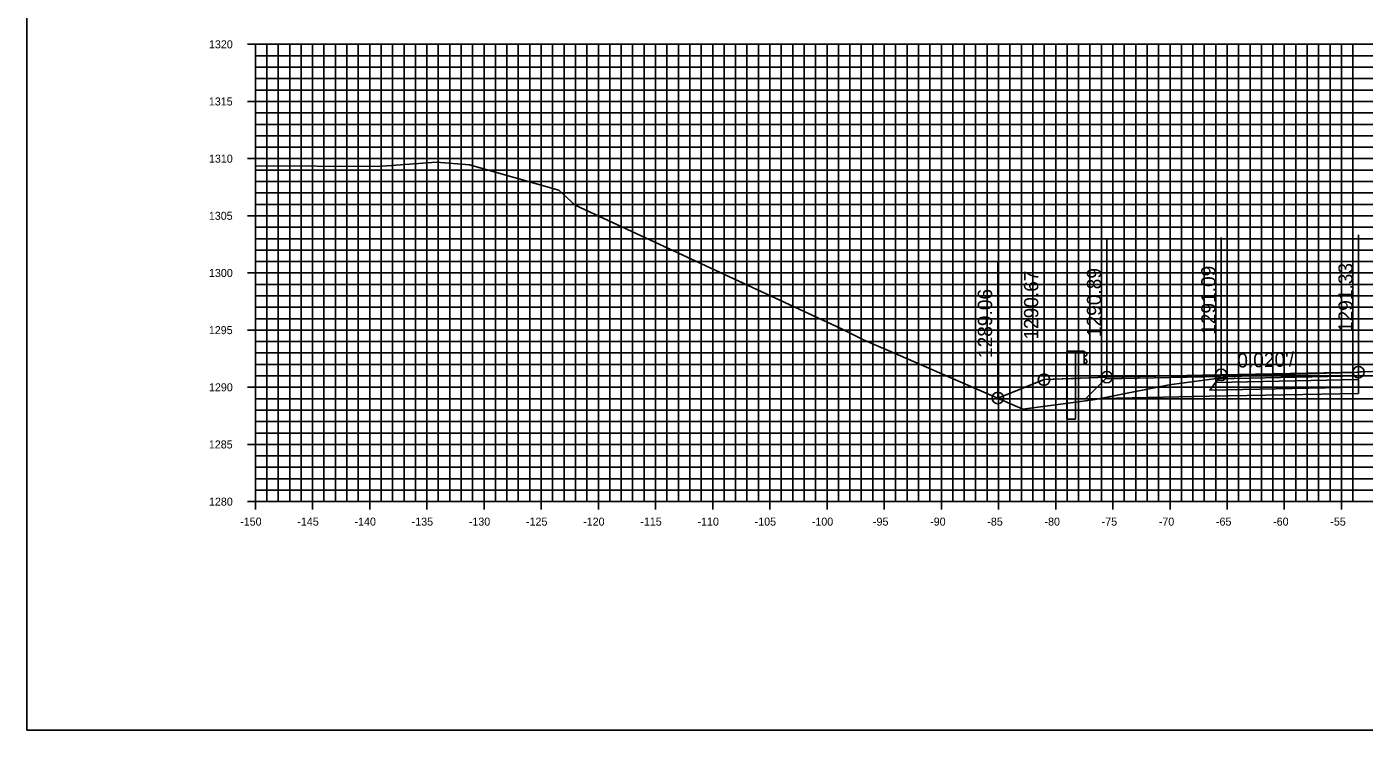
# Model space of a CAD drawing. Extents: x 674939 to 678919, y 750652 to 765176.
# Drawn here: x 678578.5 to 678695.5, y 758282.6 to 758344.1 of the extents above; entities that cross this region are included whole.
import ezdxf

# ---------------------------------------------------------------- set-up
doc = ezdxf.new("R2010")
doc.units = 0
for name, color, linetype in [('R_Alt Surface', 7, 'Continuous'), ('R_Axis', 7, 'Continuous'), ('R_Axis Annot', 7, 'Continuous'), ('R_Exist Surface', 7, 'Continuous'), ('R_Fin Surface', 7, 'Continuous'), ('R_Grid', 7, 'Continuous'), ('R_Guardrail', 7, 'Continuous'), ('R_No Plot', 7, 'Continuous'), ('R_Xsect Elev', 7, 'Continuous'), ('R_Xsect Slope', 7, 'Continuous')]:
    doc.layers.add(name, color=color, linetype=linetype)

msp = doc.modelspace()

# ---------------------------------------------------------------- linework, layer by layer
msp.add_lwpolyline([(678667.51, 758313.22), (678667.51, 758313.22), (678667.51, 758313.22), (678663.47, 758311.61)])
at = {"layer": 'R_Alt Surface'}
msp.add_lwpolyline([(678695.01, 758312.56), (678695.01, 758312.02), (678682.01, 758311.76), (678671.13, 758311.53), (678672.89, 758313.28)], dxfattribs=at)
for points in [[(678695.01, 758313.22), (678695.01, 758312.56), (678682.01, 758312.3), (678682.51, 758312.97)], [(678695.01, 758313.55), (678695.01, 758313.22), (678682.51, 758312.97), (678682.76, 758313.3)]]:
    msp.add_lwpolyline(points, close=True, dxfattribs=at)
at = {"layer": 'R_Axis'}
for p, q in [((678597.83, 758342.55), (678599.23, 758342.55)), ((678598.53, 758302.55), (678598.53, 758342.55)), ((678598.53, 758341.55), (678598.88, 758341.55)), ((678598.53, 758340.55), (678598.88, 758340.55)), ((678598.53, 758339.55), (678598.88, 758339.55)), ((678598.53, 758338.55), (678598.88, 758338.55)), ((678597.83, 758337.55), (678599.23, 758337.55)), ((678598.53, 758336.55), (678598.88, 758336.55)), ((678598.53, 758335.55), (678598.88, 758335.55)), ((678598.53, 758334.55), (678598.88, 758334.55)), ((678597.83, 758332.55), (678599.23, 758332.55)), ((678598.53, 758333.55), (678598.88, 758333.55)), ((678598.53, 758331.55), (678598.88, 758331.55)), ((678598.53, 758330.55), (678598.88, 758330.55)), ((678598.53, 758329.55), (678598.88, 758329.55)), ((678598.53, 758328.55), (678598.88, 758328.55)), ((678597.83, 758327.55), (678599.23, 758327.55)), ((678598.53, 758326.55), (678598.88, 758326.55)), ((678598.53, 758325.55), (678598.88, 758325.55)), ((678598.53, 758324.55), (678598.88, 758324.55)), ((678598.53, 758323.55), (678598.88, 758323.55)), ((678597.83, 758322.55), (678599.23, 758322.55)), ((678598.53, 758321.55), (678598.88, 758321.55)), ((678598.53, 758320.55), (678598.88, 758320.55)), ((678598.53, 758319.55), (678598.88, 758319.55)), ((678598.53, 758318.55), (678598.88, 758318.55)), ((678597.83, 758317.55), (678599.23, 758317.55)), ((678598.53, 758316.55), (678598.88, 758316.55)), ((678598.53, 758315.55), (678598.88, 758315.55)), ((678598.53, 758314.55), (678598.88, 758314.55)), ((678598.53, 758313.55), (678598.88, 758313.55)), ((678597.83, 758312.55), (678599.23, 758312.55)), ((678598.53, 758311.55), (678598.88, 758311.55)), ((678598.53, 758310.55), (678598.88, 758310.55)), ((678598.53, 758309.55), (678598.88, 758309.55)), ((678598.53, 758308.55), (678598.88, 758308.55)), ((678597.83, 758307.55), (678599.23, 758307.55)), ((678598.53, 758306.55), (678598.88, 758306.55)), ((678598.53, 758305.55), (678598.88, 758305.55)), ((678598.53, 758304.55), (678598.88, 758304.55)), ((678598.53, 758303.55), (678598.88, 758303.55)), ((678597.83, 758302.55), (678599.23, 758302.55)), ((678598.53, 758301.85), (678598.53, 758303.25)), ((678598.53, 758302.55), (678898.53, 758302.55)), ((678603.53, 758301.85), (678603.53, 758303.25)), ((678608.53, 758301.85), (678608.53, 758303.25)), ((678613.53, 758301.85), (678613.53, 758303.25)), ((678618.53, 758301.85), (678618.53, 758303.25)), ((678623.53, 758301.85), (678623.53, 758303.25)), ((678628.53, 758301.85), (678628.53, 758303.25)), ((678633.53, 758301.85), (678633.53, 758303.25)), ((678638.53, 758301.85), (678638.53, 758303.25)), ((678643.53, 758301.85), (678643.53, 758303.25)), ((678648.53, 758301.85), (678648.53, 758303.25)), ((678653.53, 758301.85), (678653.53, 758303.25)), ((678658.53, 758301.85), (678658.53, 758303.25)), ((678663.53, 758301.85), (678663.53, 758303.25)), ((678668.53, 758301.85), (678668.53, 758303.25)), ((678673.53, 758301.85), (678673.53, 758303.25)), ((678678.53, 758301.85), (678678.53, 758303.25)), ((678683.53, 758301.85), (678683.53, 758303.25)), ((678688.53, 758301.85), (678688.53, 758303.25)), ((678693.53, 758301.85), (678693.53, 758303.25))]:
    msp.add_line(p, q, dxfattribs=at)
at = {"layer": 'R_Exist Surface'}
msp.add_lwpolyline([(678598.53, 758331.92), (678609.23, 758331.87), (678614.38, 758332.24), (678617.27, 758332.01), (678625.07, 758329.78), (678626.51, 758328.48), (678626.54, 758328.47), (678626.94, 758328.28), (678649.75, 758317.7), (678651.78, 758316.67), (678654.96, 758315.3), (678665.67, 758310.65), (678670.5, 758311.28), (678671.33, 758311.39), (678671.58, 758311.42), (678671.97, 758311.49), (678673.18, 758311.72), (678678.46, 758312.77), (678682.39, 758313.3), (678683.78, 758313.48), (678684, 758313.47), (678684.22, 758313.49), (678684.79, 758313.53), (678686.92, 758313.6), (678687.2, 758313.63), (678689.17, 758313.71), (678689.6, 758313.71), (678690.59, 758313.74), (678693.01, 758313.81), (678693.59, 758313.82), (678693.94, 758313.83), (678694.65, 758313.85), (678694.9, 758313.87), (678695.01, 758313.88), (678695.18, 758313.9), (678695.3, 758313.91), (678698.15, 758313.98)], dxfattribs=at)
at = {"layer": 'R_Fin Surface'}
for points in [[(678663.47, 758311.61), (678664.13, 758311.87), (678667.51, 758313.22), (678668.4, 758313.26), (678673.01, 758313.44), (678681.38, 758313.61), (678683.01, 758313.64), (678684.96, 758313.68), (678695.01, 758313.88)], [(678673.01, 758313.44), (678683.01, 758313.64), (678695.01, 758313.88)], [(678673.01, 758313.44), (678667.51, 758313.22)]]:
    msp.add_lwpolyline(points, dxfattribs=at)
for points in [[(678695.01, 758313.88), (678695.01, 758313.55), (678682.76, 758313.3), (678683.01, 758313.64)], [(678683.01, 758313.64), (678673.01, 758313.44), (678672.89, 758313.28), (678682.89, 758313.48)]]:
    msp.add_lwpolyline(points, close=True, dxfattribs=at)
at = {"layer": 'R_Grid'}
for p, q in [((678598.53, 758342.55), (678898.53, 758342.55)), ((678598.53, 758302.55), (678598.53, 758342.55)), ((678599.53, 758302.55), (678599.53, 758342.55)), ((678600.53, 758302.55), (678600.53, 758342.55)), ((678601.53, 758302.55), (678601.53, 758342.55)), ((678602.53, 758302.55), (678602.53, 758342.55)), ((678603.53, 758302.55), (678603.53, 758342.55)), ((678604.53, 758302.55), (678604.53, 758342.55)), ((678605.53, 758302.55), (678605.53, 758342.55)), ((678606.53, 758302.55), (678606.53, 758342.55)), ((678607.53, 758302.55), (678607.53, 758342.55)), ((678608.53, 758302.55), (678608.53, 758342.55)), ((678609.53, 758302.55), (678609.53, 758342.55)), ((678610.53, 758302.55), (678610.53, 758342.55)), ((678611.53, 758302.55), (678611.53, 758342.55)), ((678612.53, 758302.55), (678612.53, 758342.55)), ((678613.53, 758302.55), (678613.53, 758342.55)), ((678614.53, 758302.55), (678614.53, 758342.55)), ((678615.53, 758302.55), (678615.53, 758342.55)), ((678616.53, 758302.55), (678616.53, 758342.55)), ((678617.53, 758302.55), (678617.53, 758342.55)), ((678618.53, 758302.55), (678618.53, 758342.55)), ((678619.53, 758302.55), (678619.53, 758342.55)), ((678620.53, 758302.55), (678620.53, 758342.55)), ((678621.53, 758302.55), (678621.53, 758342.55)), ((678622.53, 758302.55), (678622.53, 758342.55)), ((678623.53, 758302.55), (678623.53, 758342.55)), ((678624.53, 758302.55), (678624.53, 758342.55)), ((678625.53, 758302.55), (678625.53, 758342.55)), ((678626.53, 758302.55), (678626.53, 758342.55)), ((678627.53, 758302.55), (678627.53, 758342.55)), ((678628.53, 758302.55), (678628.53, 758342.55)), ((678629.53, 758302.55), (678629.53, 758342.55)), ((678630.53, 758302.55), (678630.53, 758342.55)), ((678631.53, 758302.55), (678631.53, 758342.55)), ((678632.53, 758302.55), (678632.53, 758342.55)), ((678633.53, 758302.55), (678633.53, 758342.55)), ((678634.53, 758302.55), (678634.53, 758342.55)), ((678635.53, 758302.55), (678635.53, 758342.55)), ((678636.53, 758302.55), (678636.53, 758342.55)), ((678637.53, 758302.55), (678637.53, 758342.55)), ((678638.53, 758302.55), (678638.53, 758342.55)), ((678639.53, 758302.55), (678639.53, 758342.55)), ((678640.53, 758302.55), (678640.53, 758342.55)), ((678641.53, 758302.55), (678641.53, 758342.55)), ((678642.53, 758302.55), (678642.53, 758342.55)), ((678643.53, 758302.55), (678643.53, 758342.55)), ((678644.53, 758302.55), (678644.53, 758342.55)), ((678645.53, 758302.55), (678645.53, 758342.55)), ((678646.53, 758302.55), (678646.53, 758342.55)), ((678647.53, 758302.55), (678647.53, 758342.55)), ((678648.53, 758302.55), (678648.53, 758342.55)), ((678649.53, 758302.55), (678649.53, 758342.55)), ((678650.53, 758302.55), (678650.53, 758342.55)), ((678651.53, 758302.55), (678651.53, 758342.55)), ((678652.53, 758302.55), (678652.53, 758342.55)), ((678653.53, 758302.55), (678653.53, 758342.55)), ((678654.53, 758302.55), (678654.53, 758342.55)), ((678655.53, 758302.55), (678655.53, 758342.55)), ((678656.53, 758302.55), (678656.53, 758342.55)), ((678657.53, 758302.55), (678657.53, 758342.55)), ((678658.53, 758302.55), (678658.53, 758342.55)), ((678659.53, 758302.55), (678659.53, 758342.55)), ((678660.53, 758302.55), (678660.53, 758342.55)), ((678661.53, 758302.55), (678661.53, 758342.55)), ((678662.53, 758302.55), (678662.53, 758342.55)), ((678663.53, 758302.55), (678663.53, 758342.55)), ((678664.53, 758302.55), (678664.53, 758342.55)), ((678665.53, 758302.55), (678665.53, 758342.55)), ((678666.53, 758302.55), (678666.53, 758342.55)), ((678667.53, 758302.55), (678667.53, 758342.55)), ((678668.53, 758302.55), (678668.53, 758342.55)), ((678669.53, 758302.55), (678669.53, 758342.55)), ((678670.53, 758302.55), (678670.53, 758342.55)), ((678671.53, 758302.55), (678671.53, 758342.55)), ((678672.53, 758302.55), (678672.53, 758342.55)), ((678673.53, 758302.55), (678673.53, 758342.55)), ((678674.53, 758302.55), (678674.53, 758342.55)), ((678675.53, 758302.55), (678675.53, 758342.55)), ((678676.53, 758302.55), (678676.53, 758342.55)), ((678677.53, 758302.55), (678677.53, 758342.55)), ((678678.53, 758302.55), (678678.53, 758342.55)), ((678679.53, 758302.55), (678679.53, 758342.55)), ((678680.53, 758302.55), (678680.53, 758342.55)), ((678681.53, 758302.55), (678681.53, 758342.55)), ((678682.53, 758302.55), (678682.53, 758342.55)), ((678683.53, 758302.55), (678683.53, 758342.55)), ((678684.53, 758302.55), (678684.53, 758342.55)), ((678685.53, 758302.55), (678685.53, 758342.55)), ((678686.53, 758302.55), (678686.53, 758342.55)), ((678687.53, 758302.55), (678687.53, 758342.55)), ((678688.53, 758302.55), (678688.53, 758342.55)), ((678689.53, 758302.55), (678689.53, 758342.55)), ((678690.53, 758302.55), (678690.53, 758342.55)), ((678691.53, 758302.55), (678691.53, 758342.55)), ((678692.53, 758302.55), (678692.53, 758342.55)), ((678693.53, 758302.55), (678693.53, 758342.55)), ((678694.53, 758302.55), (678694.53, 758342.55)), ((678598.53, 758341.55), (678898.53, 758341.55)), ((678598.53, 758340.55), (678898.53, 758340.55)), ((678598.53, 758339.55), (678898.53, 758339.55)), ((678598.53, 758338.55), (678898.53, 758338.55)), ((678598.53, 758337.55), (678898.53, 758337.55)), ((678598.53, 758336.55), (678898.53, 758336.55)), ((678598.53, 758335.55), (678898.53, 758335.55)), ((678598.53, 758334.55), (678898.53, 758334.55)), ((678598.53, 758333.55), (678898.53, 758333.55)), ((678598.53, 758332.55), (678898.53, 758332.55)), ((678598.53, 758331.55), (678898.53, 758331.55)), ((678598.53, 758330.55), (678898.53, 758330.55)), ((678598.53, 758329.55), (678898.53, 758329.55)), ((678598.53, 758328.55), (678898.53, 758328.55)), ((678598.53, 758327.55), (678898.53, 758327.55)), ((678598.53, 758326.55), (678898.53, 758326.55)), ((678598.53, 758325.55), (678898.53, 758325.55)), ((678598.53, 758324.55), (678898.53, 758324.55)), ((678598.53, 758323.55), (678898.53, 758323.55)), ((678598.53, 758322.55), (678898.53, 758322.55)), ((678598.53, 758321.55), (678898.53, 758321.55)), ((678598.53, 758320.55), (678898.53, 758320.55)), ((678598.53, 758319.55), (678898.53, 758319.55)), ((678598.53, 758318.55), (678898.53, 758318.55)), ((678598.53, 758317.55), (678898.53, 758317.55)), ((678598.53, 758316.55), (678898.53, 758316.55)), ((678598.53, 758315.55), (678898.53, 758315.55)), ((678598.53, 758314.55), (678898.53, 758314.55)), ((678598.53, 758313.55), (678898.53, 758313.55)), ((678598.53, 758312.55), (678898.53, 758312.55)), ((678598.53, 758311.55), (678898.53, 758311.55)), ((678598.53, 758310.55), (678898.53, 758310.55)), ((678598.53, 758309.55), (678898.53, 758309.55)), ((678598.53, 758308.55), (678898.53, 758308.55)), ((678598.53, 758307.55), (678898.53, 758307.55)), ((678598.53, 758306.55), (678898.53, 758306.55)), ((678598.53, 758305.55), (678898.53, 758305.55)), ((678598.53, 758304.55), (678898.53, 758304.55)), ((678598.53, 758303.55), (678898.53, 758303.55)), ((678598.53, 758302.55), (678898.53, 758302.55))]:
    msp.add_line(p, q, dxfattribs=at)
at = {"layer": 'R_Guardrail'}
for points in [[(678670.26, 758315.72), (678669.51, 758315.72), (678669.51, 758313.3), (678670.26, 758313.33)], [(678671.01, 758315.72), (678670.26, 758315.72), (678670.26, 758314.54), (678671.01, 758314.54)], [(678671.01, 758315.64), (678671.11, 758315.62), (678671.25, 758315.52), (678671.25, 758315.38), (678671.02, 758315.18), (678671.02, 758315.09), (678671.25, 758314.88), (678671.25, 758314.74), (678671.11, 758314.64), (678671.01, 758314.62)]]:
    msp.add_lwpolyline(points, close=True, dxfattribs=at)
for points in [[(678670.26, 758309.75), (678670.26, 758313.33), (678669.51, 758313.3), (678669.51, 758309.75)], [(678670.26, 758309.75), (678669.51, 758309.75)]]:
    msp.add_lwpolyline(points, dxfattribs=at)
at = {"layer": 'R_No Plot'}
msp.add_lwpolyline([(678578.53, 758282.55), (678918.53, 758282.55), (678918.53, 758502.55), (678578.53, 758502.55)], close=True, dxfattribs=at)
for centre in [(678673.01, 758313.44), (678683.01, 758313.64), (678695.01, 758313.88), (678667.51, 758313.22), (678667.51, 758313.22), (678663.47, 758311.61)]:
    msp.add_circle(centre, 0.5, dxfattribs=at)
at = {"layer": 'R_Xsect Elev'}
for p, q in [((678683.01, 758313.64), (678683.01, 758325.64)), ((678695.01, 758313.88), (678695.01, 758325.88)), ((678667.51, 758313.22), (678667.51, 758325.22)), ((678673.01, 758313.44), (678673.01, 758325.44)), ((678663.47, 758311.61), (678663.47, 758323.61))]:
    msp.add_line(p, q, dxfattribs=at)

# ---------------------------------------------------------------- texts
at = {"layer": 'R_Axis Annot'}
for s, p in [('1320', (678594.47, 758342.2)), ('1315', (678594.46, 758337.2)), ('1310', (678594.47, 758332.2)), ('1305', (678594.46, 758327.2)), ('1300', (678594.47, 758322.2)), ('1295', (678594.46, 758317.2)), ('1290', (678594.47, 758312.2)), ('1285', (678594.46, 758307.2)), ('1280', (678594.47, 758302.2)), ('-150', (678597.2, 758300.45)), ('-145', (678602.2, 758300.45)), ('-140', (678607.2, 758300.45)), ('-135', (678612.2, 758300.45)), ('-130', (678617.2, 758300.45)), ('-125', (678622.2, 758300.45)), ('-120', (678627.2, 758300.45)), ('-115', (678632.2, 758300.45)), ('-110', (678637.2, 758300.45)), ('-105', (678642.2, 758300.45)), ('-100', (678647.2, 758300.45)), ('-95', (678652.55, 758300.45)), ('-90', (678657.55, 758300.45)), ('-85', (678662.55, 758300.45)), ('-80', (678667.55, 758300.45)), ('-75', (678672.55, 758300.45)), ('-70', (678677.55, 758300.45)), ('-65', (678682.55, 758300.45)), ('-60', (678687.55, 758300.45)), ('-55', (678692.55, 758300.45))]:
    msp.add_text(s, height=0.7, dxfattribs=at).set_placement(p)
at = {"layer": 'R_Xsect Elev'}
for s, p in [('1291.33', (678694.51, 758317.38)), ('1290.67', (678667.01, 758316.72)), ('1290.89', (678672.51, 758316.94)), ('1291.09', (678682.51, 758317.14)), ('1289.06', (678662.97, 758315.11))]:
    msp.add_text(s, height=1.25, rotation=90, dxfattribs=at).set_placement(p)
at = {"layer": 'R_Xsect Slope'}
msp.add_text("0.020'/'", height=1.25, rotation=1.1459, dxfattribs=at).set_placement((678684.43, 758314.27))

doc.saveas('drawing.dxf')
